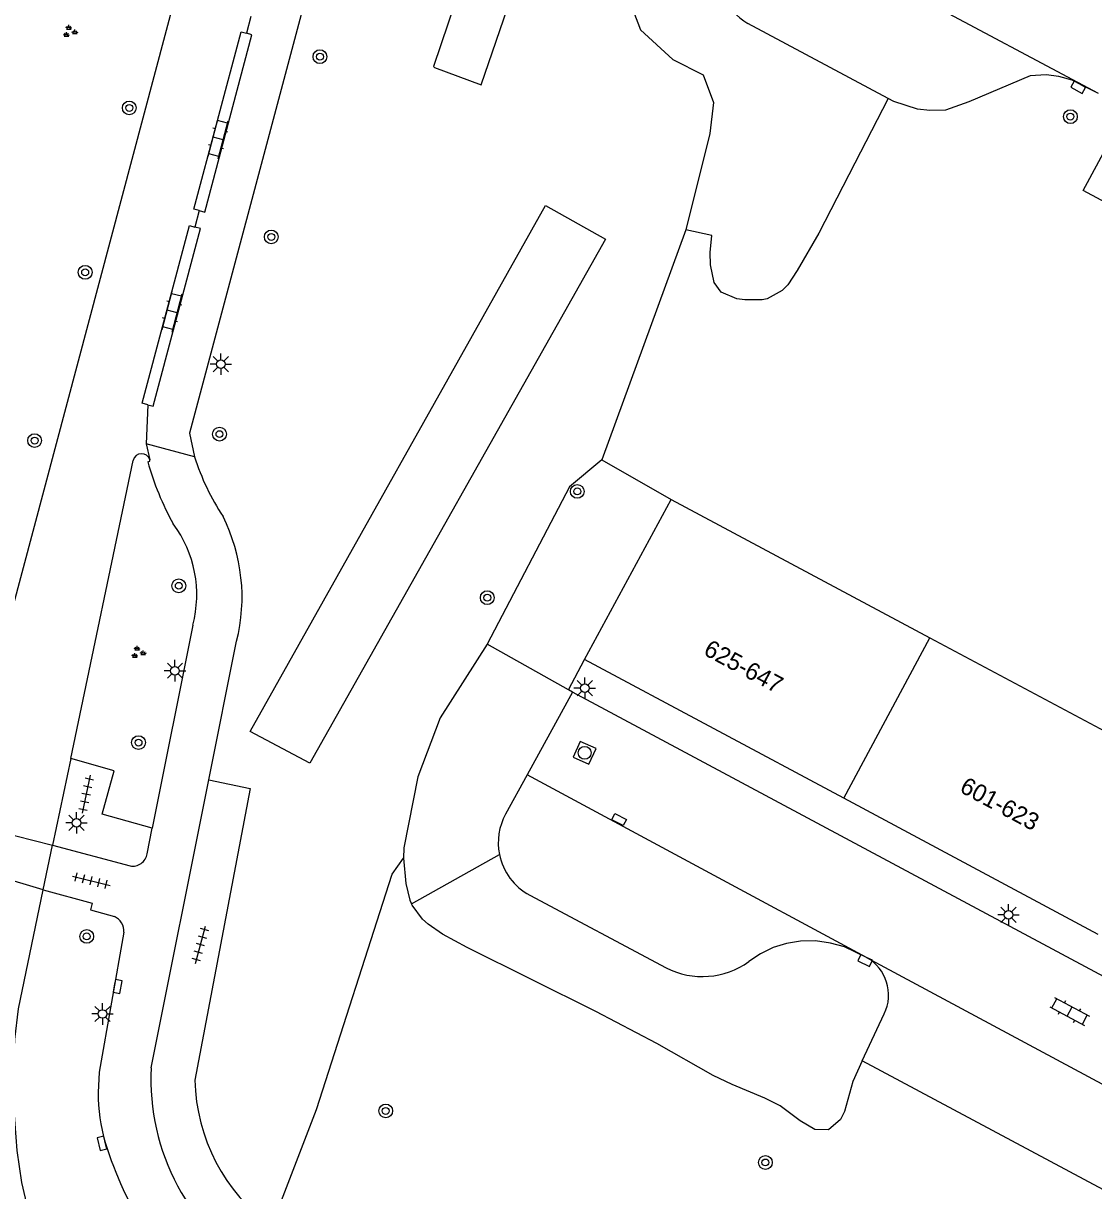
# Model space of a CAD drawing. Extents: x 131000 to 133014, y 396499 to 399001.
# Drawn here: x 131284.8 to 131346.9, y 398230.7 to 398298.5 of the extents above; entities that cross this region are included whole.
import ezdxf

# ---------------------------------------------------------------- set-up
doc = ezdxf.new("R2010")
doc.units = 0
for name, color, linetype in [('gg-anno-huisnummerreeks BGT', 7, 'Continuous'), ('gg-bbg-hoofdgebouw', 7, 'Continuous'), ('gg-bbg-tussenscheiding', 7, 'Continuous'), ('gg-knt-verharding', 7, 'Continuous'), ('gg-knt-verharding nz', 7, 'Continuous'), ('gt-grn-groengrens', 7, 'Continuous'), ('gt-grn-vlakafsluiter', 7, 'Continuous'), ('gt-symb-boom', 7, 'Continuous'), ('gt-symb-groenvak', 7, 'Continuous'), ('gt-symb-klinker verharding', 7, 'Continuous'), ('gt-symb-kolk', 7, 'Continuous'), ('gt-symb-kolk center center', 7, 'Continuous'), ('gt-symb-lichtmast', 7, 'Continuous'), ('gt-symb-rioolschacht', 7, 'Continuous'), ('gt-symb-tegel verharding', 7, 'Continuous')]:
    doc.layers.add(name, color=color, linetype=linetype)

# ---------------------------------------------------------------- blocks, each defined once
blk = doc.blocks.new('gt0-BOOM')
at = {"layer": 'gt-symb-boom'}
for radius in [0.4, 0.2]:
    blk.add_circle((0, 0), radius, dxfattribs=at)
blk = doc.blocks.new('gt0-KOLK')
at = {"layer": 'gt-symb-kolk'}
blk.add_lwpolyline([(0, 0), (0.375, 0), (0.375, 0.4), (-0.375, 0.4), (-0.375, 0), (0, 0)], dxfattribs=at)
blk = doc.blocks.new('gt0-RS')
at = {"layer": 'gt-symb-rioolschacht'}
blk.add_lwpolyline([(-0.5, -0.5), (0.5, -0.5), (0.5, 0.5), (-0.5, 0.5)], close=True, dxfattribs=at)
blk.add_circle((0, 0), 0.375, dxfattribs=at)
blk = doc.blocks.new('gt0-LMAST')
at = {"layer": 'gt-symb-lichtmast'}
for p, q in [((-0.182, 0.173), (-0.447, 0.438)), ((-0.005, 0.246), (-0.005, 0.621)), ((0.172, 0.173), (0.437, 0.438)), ((-0.255, -0.004), (-0.63, -0.004)), ((-0.182, -0.181), (-0.447, -0.446)), ((-0.005, -0.254), (-0.005, -0.629)), ((0.437, -0.446), (0.172, -0.181)), ((0.245, -0.004), (0.62, -0.004))]:
    blk.add_line(p, q, dxfattribs=at)
blk.add_circle((-0.005, -0.004), 0.25, dxfattribs=at)
blk = doc.blocks.new('gt0-KOLKCC')
at = {"layer": 'gt-symb-kolk center center'}
blk.add_lwpolyline([(-0.375, 0.2), (0.375, 0.2), (0.375, -0.2), (-0.375, -0.2)], close=True, dxfattribs=at)
blk = doc.blocks.new('gt0-KL1')
at = {"layer": 'gt-symb-klinker verharding'}
for p, q in [((-1.15, 0.3), (1.15, 0.3)), ((-1, -0.3), (-1, 0.3)), ((-0.5, 0.3), (-0.5, 0.45)), ((0, -0.3), (0, 0.3)), ((0.5, 0.3), (0.5, 0.45)), ((1, -0.3), (1, 0.3)), ((-1.15, -0.3), (1.15, -0.3)), ((-0.5, -0.45), (-0.5, -0.3)), ((0.5, -0.45), (0.5, -0.3))]:
    blk.add_line(p, q, dxfattribs=at)
blk = doc.blocks.new('gt0-GRVAK')
at = {"layer": 'gt-symb-groenvak'}
for p, q in [((-0.11, 0.189), (-0.228, 0.24)), ((-0.182, 0.153), (0.088, 0.153)), ((-0.091, 0.211), (-0.156, 0.322)), ((-0.047, 0.214), (-0.047, 0.393)), ((-0.004, 0.211), (0.061, 0.322)), ((0.015, 0.189), (0.133, 0.24)), ((0.262, -0.052), (0.197, 0.059)), ((0.305, -0.049), (0.305, 0.13)), ((0.349, -0.052), (0.414, 0.059)), ((-0.245, -0.228), (-0.363, -0.177)), ((-0.318, -0.264), (-0.047, -0.264)), ((-0.226, -0.206), (-0.291, -0.095)), ((-0.183, -0.203), (-0.183, -0.024)), ((-0.139, -0.206), (-0.074, -0.095)), ((-0.12, -0.228), (-0.002, -0.177)), ((0.243, -0.074), (0.125, -0.023)), ((0.17, -0.11), (0.441, -0.11)), ((0.368, -0.074), (0.486, -0.023))]:
    blk.add_line(p, q, dxfattribs=at)
blk = doc.blocks.new('gt0-TEG1')
at = {"layer": 'gt-symb-tegel verharding'}
for p, q in [((-1.125, 0), (1.125, 0)), ((-0.9, -0.25), (-0.9, 0.25)), ((-0.45, -0.25), (-0.45, 0.25)), ((0, -0.25), (0, 0.25)), ((0.45, -0.25), (0.45, 0.25)), ((0.9, -0.25), (0.9, 0.25))]:
    blk.add_line(p, q, dxfattribs=at)

msp = doc.modelspace()

# ---------------------------------------------------------------- linework, layer by layer
at = {"layer": 'gg-bbg-hoofdgebouw'}
for p, q in [((131317.34, 398261.54), (131322.37, 398270.82)), ((131322.37, 398270.82), (131337.37, 398262.799)), ((131337.37, 398262.799), (131352.132, 398254.906)), ((131332.385, 398253.477), (131317.34, 398261.54)), ((131347.14, 398245.571), (131332.385, 398253.477))]:
    msp.add_line(p, q, dxfattribs=at)
at = {"layer": 'gg-bbg-tussenscheiding'}
msp.add_line((131332.385, 398253.477), (131337.37, 398262.799), dxfattribs=at)
at = {"layer": 'gg-knt-verharding'}
for p, q in [((131334.947, 398294.098), (131326.82, 398298.45)), ((131294.701, 398273.298), (131291.901, 398274.05)), ((131291.901, 398274.05), (131292.099, 398273.125)), ((131287.514, 398255.789), (131291.143, 398273.09)), ((131294.602, 398263.532), (131292.242, 398251.754)), ((131295.528, 398254.554), (131297.143, 398262.588)), ((131316.4, 398259.78), (131317.34, 398261.54)), ((131316.64, 398259.64), (131313.998, 398254.833)), ((131316.64, 398259.64), (131316.4, 398259.78)), ((131287.514, 398255.789), (131286.466, 398250.762)), ((131292.186, 398237.841), (131295.528, 398254.554)), ((131313.998, 398254.833), (131312.749, 398252.559)), ((131291.946, 398250.256), (131292.242, 398251.754)), ((131285.924, 398248.161), (131286.466, 398250.762)), ((131286.466, 398250.762), (131290.963, 398249.55)), ((131314.15, 398247.86), (131322.08, 398243.639)), ((131333.443, 398238.243), (131334.731, 398240.967))]:
    msp.add_line(p, q, dxfattribs=at)
for points in [[(131282.193, 398257.274), (131306.97, 398350.263), (131317.74, 398390.874), (131332.445, 398445.888), (131346.816, 398500)], [(131320.868, 398373.907), (131294.417, 398274.661), (131294.701, 398273.298)], [(131294.977, 398287.585), (131294.665, 398287.667), (131297.399, 398297.957), (131297.71, 398297.874)], [(131294.977, 398287.585), (131295.289, 398287.502), (131298.022, 398297.791), (131297.71, 398297.874)], [(131347.165, 398294.385), (131345.633, 398295.15), (131344.87, 398295.37), (131344.12, 398295.46), (131343.2, 398295.41), (131339.63, 398293.89), (131338.28, 398293.42), (131337.37, 398293.39), (131336.65, 398293.47), (131335.28, 398293.92), (131334.947, 398294.098)], [(131389.084, 398266.015), (131388.98, 398265.818), (131346.277, 398288.759), (131347.701, 398291.398)], [(131291.985, 398276.316), (131291.67, 398276.399), (131294.41, 398286.71), (131294.725, 398286.627)], [(131291.985, 398276.316), (131292.3, 398276.232), (131295.039, 398286.543), (131294.725, 398286.627)], [(131291.986, 398273.009), (131292.115, 398273.048), (131292.099, 398273.125)], [(131382.598, 398224.357), (131382.18, 398224.54), (131316.64, 398259.64)], [(131292.242, 398251.754), (131289.345, 398252.551), (131290.037, 398255.07), (131287.514, 398255.789)], [(131295.528, 398254.554), (131297.929, 398254.046), (131294.719, 398237.124)], [(131286.479, 398225.851), (131285.71, 398227.572), (131285.112, 398229.359), (131284.685, 398231.186), (131284.414, 398233.043), (131284.235, 398235.357), (131284.192, 398237.677), (131284.278, 398239.475), (131284.479, 398241.263), (131285.924, 398248.161)], [(131285.924, 398248.161), (131288.759, 398247.383), (131288.66, 398246.996), (131290.052, 398246.619)], [(131290.595, 398245.705), (131289.158, 398237.578), (131289.111, 398236.408)], [(131333.706, 398244.245), (131332.43, 398244.85), (131331.6, 398245.08), (131330.74, 398245.2), (131329.87, 398245.18), (131329.06, 398245.06), (131328.28, 398244.81), (131327.54, 398244.46), (131326.86, 398244)], [(131367.484, 398221.035), (131367.069, 398220.271), (131333.443, 398238.243)]]:
    msp.add_lwpolyline(points, dxfattribs=at)
for centre, radius, start, end in [((131328.16, 398300.948), 2.834, 151.06656, 241.79589), ((131291.626, 398272.983), 0.494, 16.68514, 167.50828), ((131307.851, 398277.412), 16.465, 195.51202, 209.13172), ((131308.157, 398277.575), 14.119, 197.63187, 213.27045), ((131287.938, 398265.287), 6.891, 345.24754, 36.61987), ((131286.965, 398265.14), 10.493, 345.92521, 26.54322), ((131315.779, 398250.903), 3.453, 151.34497, 191.38016), ((131291.11, 398250.383), 0.846, 260.02443, 351.34811), ((131315.78, 398250.905), 3.454, 191.40992, 241.84709), ((131289.673, 398245.776), 0.924, 355.60568, 65.82273), ((131332.475, 398242.061), 2.507, 334.13088, 60.59707), ((131324.173, 398247.75), 4.614, 243.01966, 305.61824), ((131305.188, 398237.135), 13.021, 176.89056, 239.45381), ((131305.523, 398237.357), 10.806, 181.23668, 233.93433), ((131298.921, 398236.3), 9.81, 179.36962, 196.55334), ((131310.948, 398240.168), 22.443, 197.26953, 212.17075)]:
    msp.add_arc(centre, radius, start, end, dxfattribs=at)
at = {"layer": 'gg-knt-verharding nz'}
for p, q in [((131347.165, 398294.385), (131327.185, 398305.026)), ((131333.706, 398244.245), (131313.998, 398254.833)), ((131280.832, 398252.184), (131286.466, 398250.762)), ((131285.924, 398248.161), (131280.218, 398249.882)), ((131333.706, 398244.245), (131370.784, 398224.325))]:
    msp.add_line(p, q, dxfattribs=at)
at = {"layer": 'gt-grn-groengrens'}
for p, q in [((131323.207, 398286.475), (131318.335, 398273.123)), ((131318.335, 398273.123), (131322.37, 398270.82)), ((131316.4, 398259.78), (131311.676, 398262.429)), ((131307.292, 398247.35), (131312.394, 398250.222))]:
    msp.add_line(p, q, dxfattribs=at)
for points in [[(131308.562, 398295.937), (131308.622, 398295.89), (131311.329, 398294.874), (131317.867, 398313.94), (131314.97, 398314.889), (131308.562, 398295.937)], [(131322.955, 398313.575), (131321.649, 398311.326), (131320.25, 398307.43), (131319.45, 398302.311), (131319.522, 398300.87), (131320.573, 398298.066), (131322.459, 398296.349), (131324.211, 398295.465), (131324.813, 398293.851), (131324.604, 398292.064), (131323.207, 398286.475)], [(131334.947, 398294.098), (131333.025, 398290.337), (131330.928, 398286.282), (131329.675, 398284.111), (131329.134, 398283.27), (131328.812, 398282.953), (131327.93, 398282.471), (131327.649, 398282.409), (131326.639, 398282.403), (131326.165, 398282.466), (131325.254, 398282.842), (131324.866, 398283.403), (131324.636, 398284.432), (131324.618, 398285.147), (131324.718, 398286.139), (131323.207, 398286.475)], [(131297.934, 398257.362), (131297.942, 398257.398), (131315.059, 398287.876), (131318.557, 398285.924), (131301.385, 398255.525), (131297.934, 398257.362)], [(131318.335, 398273.123), (131316.454, 398271.547), (131311.676, 398262.429)], [(131311.676, 398262.429), (131308.954, 398258.14), (131307.669, 398254.731), (131306.848, 398250.595), (131306.832, 398250)], [(131299.161, 398228.622), (131301.785, 398235.423), (131306.167, 398249.076), (131306.832, 398250)], [(131306.832, 398250), (131306.954, 398248.528), (131307.191, 398247.559), (131307.292, 398247.35)], [(131333.443, 398238.243), (131332.912, 398237.047), (131332.415, 398235.306), (131332.183, 398234.833), (131331.492, 398234.24), (131330.708, 398234.267), (131329.842, 398234.767), (131328.682, 398235.624), (131327.794, 398236.083), (131325.899, 398236.872), (131324.806, 398237.395), (131321.533, 398239.245), (131317.995, 398241.114), (131310.514, 398244.813), (131309.084, 398245.59), (131308.268, 398246.168), (131307.938, 398246.469), (131307.33, 398247.27), (131307.292, 398247.35)]]:
    msp.add_lwpolyline(points, dxfattribs=at)
at = {"layer": 'gt-grn-vlakafsluiter'}
for p, q in [((131297.971, 398298.84), (131297.71, 398297.874)), ((131294.977, 398287.585), (131294.725, 398286.627)), ((131291.985, 398276.316), (131291.901, 398274.05))]:
    msp.add_line(p, q, dxfattribs=at)

# ---------------------------------------------------------------- block references
at = {"layer": 'gt-symb-boom'}
for p in [(131301.98, 398296.516), (131290.91, 398293.543), (131345.53, 398293.035), (131299.153, 398286.057), (131288.353, 398284.001), (131296.147, 398274.612), (131285.417, 398274.237), (131316.911, 398271.288), (131293.786, 398265.809), (131311.688, 398265.121), (131291.45, 398256.709), (131288.443, 398245.465), (131305.798, 398235.335), (131327.832, 398232.344)]:
    msp.add_blockref('gt0-BOOM', p, dxfattribs=at)
at = {"layer": 'gt-symb-groenvak'}
for p in [(131287.453, 398297.966), (131291.419, 398261.933)]:
    msp.add_blockref('gt0-GRVAK', p, dxfattribs=at)
at = {"layer": 'gt-symb-klinker verharding'}
for p, rotation in [((131296.074, 398291.768), 75.10181274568), ((131293.399, 398281.719), 75.10181274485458), ((131345.487, 398241.106), -28.153346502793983)]:
    msp.add_blockref('gt0-KL1', p, dxfattribs=dict(at, rotation=rotation))
at = {"layer": 'gt-symb-kolk'}
for p, rotation in [((131346.076, 398294.913), 151.76909817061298), ((131333.706, 398244.245), 154.62964101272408), ((131290.044, 398242.591), -100.01793447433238), ((131289.517, 398233.505), 103.53585636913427)]:
    msp.add_blockref('gt0-KOLK', p, dxfattribs=dict(at, rotation=rotation))
at = {"layer": 'gt-symb-kolk center center', "rotation": -26.821406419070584}
msp.add_blockref('gt0-KOLKCC', (131319.337, 398252.241), dxfattribs=at)
at = {"layer": 'gt-symb-lichtmast'}
for p in [(131296.23, 398278.677), (131293.569, 398260.886), (131317.35, 398259.869), (131287.852, 398252.061), (131341.946, 398246.716), (131289.364, 398240.965)]:
    msp.add_blockref('gt0-LMAST', p, dxfattribs=at)
at = {"layer": 'gt-symb-rioolschacht', "rotation": -24.206843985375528}
msp.add_blockref('gt0-RS', (131317.34, 398256.116), dxfattribs=at)
at = {"layer": 'gt-symb-tegel verharding'}
for p, rotation in [((131288.412, 398253.724), -101.77062600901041), ((131288.704, 398248.697), -13.939014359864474), ((131295.046, 398244.979), 74.62927456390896)]:
    msp.add_blockref('gt0-TEG1', p, dxfattribs=dict(at, rotation=rotation))

# ---------------------------------------------------------------- texts
at = {"layer": 'gg-anno-huisnummerreeks BGT'}
for s, p in [('625-647', (131324.176, 398261.847)), ('601-623', (131339.044, 398253.88))]:
    msp.add_text(s, height=1, rotation=331.8, dxfattribs=at).set_placement(p)

doc.saveas('drawing.dxf')
